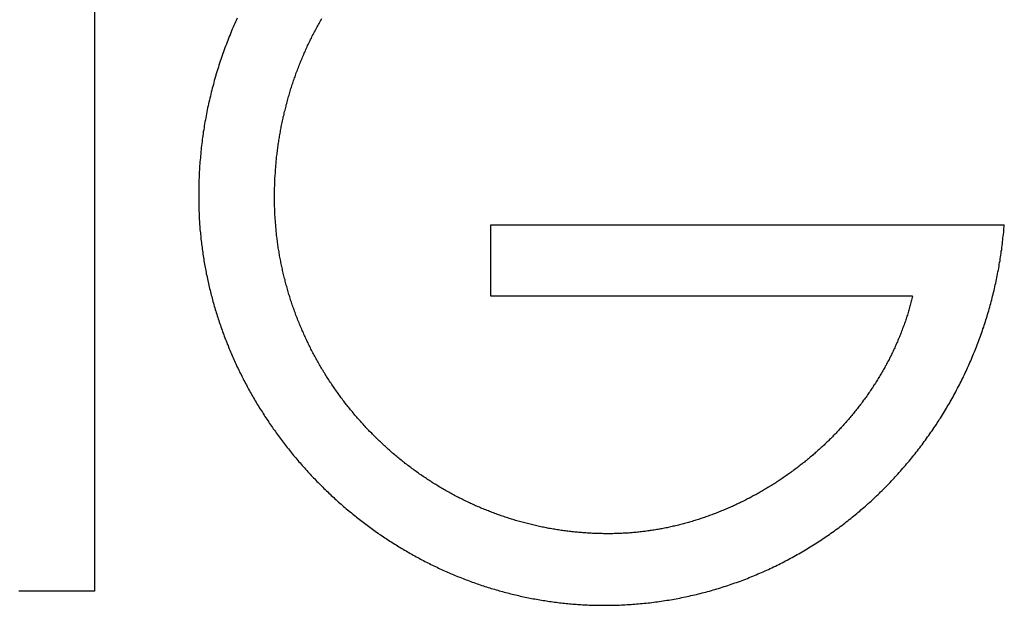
# Model space of a CAD drawing. Extents: x 1107 to 4046, y 937 to 3355.
# Tile 796 of 861: x 3052.15 to 3057.46, y 1764.87 to 1768.02. Entities that reach past the tile are written whole.
import ezdxf

# ---------------------------------------------------------------- set-up
doc = ezdxf.new("R2010")
doc.units = 0
doc.layers.add('KF_VIDA_L___C_LEFT', color=7, linetype='CONTINUOUS')

# ---------------------------------------------------------------- blocks, each defined once
blk = doc.blocks.new('KF_VIDA_L___C_LEFT')
at = {"layer": 'KF_VIDA_L___C_LEFT'}
for p, q in [((163.2543, 80.0176), (163.2543, 75.7288)), ((165.3895, 77.7029), (168.1551, 77.7029)), ((165.3895, 77.3174), (165.3895, 77.7029)), ((167.6605, 77.3174), (165.3895, 77.3174)), ((163.2543, 75.7288), (162.8456, 75.7288))]:
    blk.add_line(p, q, dxfattribs=at)
for points in [[(164.023, 78.8166, 0), (164.018, 78.8066, 0), (164.014, 78.7967, 0), (164.009, 78.7867, 0), (164.005, 78.7768, 0), (164.001, 78.7667, 0), (163.996, 78.7567, 0), (163.992, 78.7467, 0), (163.988, 78.7366, 0), (163.984, 78.7265, 0), (163.98, 78.7164, 0), (163.976, 78.7063, 0), (163.972, 78.6961, 0), (163.968, 78.686, 0), (163.964, 78.6758, 0), (163.96, 78.6656, 0), (163.956, 78.6554, 0), (163.952, 78.6452, 0), (163.949, 78.635, 0), (163.945, 78.6247, 0), (163.941, 78.6144, 0), (163.938, 78.6042, 0), (163.934, 78.5939, 0), (163.931, 78.5836, 0), (163.928, 78.5732, 0), (163.924, 78.5629, 0), (163.921, 78.5526, 0), (163.918, 78.5422, 0), (163.914, 78.5318, 0), (163.911, 78.5214, 0), (163.908, 78.511, 0), (163.905, 78.5006, 0), (163.902, 78.4902, 0), (163.899, 78.4797, 0), (163.896, 78.4693, 0), (163.894, 78.4588, 0), (163.891, 78.4483, 0), (163.888, 78.4378, 0), (163.885, 78.4273, 0), (163.883, 78.4168, 0), (163.88, 78.4063, 0), (163.878, 78.3957, 0), (163.875, 78.3852, 0), (163.873, 78.3746, 0), (163.87, 78.364, 0), (163.868, 78.3534, 0), (163.866, 78.3428, 0), (163.863, 78.3322, 0), (163.861, 78.3216, 0), (163.859, 78.311, 0), (163.857, 78.3003, 0), (163.855, 78.2897, 0), (163.853, 78.279, 0), (163.851, 78.2683, 0), (163.849, 78.2577, 0), (163.847, 78.247, 0), (163.845, 78.2363, 0), (163.844, 78.2256, 0), (163.842, 78.2149, 0), (163.84, 78.2041, 0), (163.839, 78.1934, 0), (163.837, 78.1826, 0), (163.836, 78.1719, 0), (163.834, 78.1611, 0), (163.833, 78.1504, 0), (163.832, 78.1396, 0), (163.83, 78.1288, 0), (163.829, 78.118, 0), (163.828, 78.1072, 0), (163.827, 78.0964, 0), (163.826, 78.0856, 0), (163.825, 78.0748, 0), (163.824, 78.064, 0), (163.823, 78.0531, 0), (163.822, 78.0423, 0), (163.821, 78.0314, 0), (163.82, 78.0206, 0), (163.82, 78.0097, 0), (163.819, 77.9989, 0), (163.818, 77.988, 0), (163.818, 77.9771, 0), (163.817, 77.9662, 0), (163.817, 77.9553, 0), (163.816, 77.9445, 0), (163.816, 77.9336, 0), (163.816, 77.9227, 0), (163.815, 77.9117, 0), (163.815, 77.9008, 0), (163.815, 77.8899, 0), (163.815, 77.879, 0), (163.815, 77.8681, 0), (163.815, 77.8572, 0)], [(164.224, 77.8508, 0), (164.224, 77.8583, 0), (164.224, 77.8658, 0), (164.224, 77.8734, 0), (164.224, 77.8809, 0), (164.224, 77.8884, 0), (164.224, 77.896, 0), (164.224, 77.9035, 0), (164.225, 77.911, 0), (164.225, 77.9185, 0), (164.225, 77.9261, 0), (164.225, 77.9336, 0), (164.226, 77.9411, 0), (164.226, 77.9486, 0), (164.226, 77.9561, 0), (164.227, 77.9637, 0), (164.227, 77.9712, 0), (164.228, 77.9787, 0), (164.228, 77.9862, 0), (164.229, 77.9937, 0), (164.229, 78.0012, 0), (164.23, 78.0087, 0), (164.23, 78.0162, 0), (164.231, 78.0237, 0), (164.232, 78.0312, 0), (164.232, 78.0387, 0), (164.233, 78.0461, 0), (164.234, 78.0536, 0), (164.235, 78.0611, 0), (164.235, 78.0686, 0), (164.236, 78.0761, 0), (164.237, 78.0835, 0), (164.238, 78.091, 0), (164.239, 78.0985, 0), (164.24, 78.1059, 0), (164.241, 78.1134, 0), (164.242, 78.1208, 0), (164.243, 78.1283, 0), (164.244, 78.1357, 0), (164.245, 78.1432, 0), (164.246, 78.1506, 0), (164.247, 78.1581, 0), (164.249, 78.1655, 0), (164.25, 78.1729, 0), (164.251, 78.1803, 0), (164.252, 78.1878, 0), (164.254, 78.1952, 0), (164.255, 78.2026, 0), (164.256, 78.21, 0), (164.258, 78.2174, 0), (164.259, 78.2248, 0), (164.26, 78.2322, 0), (164.262, 78.2396, 0), (164.263, 78.2469, 0), (164.265, 78.2543, 0), (164.267, 78.2617, 0), (164.268, 78.2691, 0), (164.27, 78.2764, 0), (164.271, 78.2838, 0), (164.273, 78.2911, 0), (164.275, 78.2984, 0), (164.276, 78.3058, 0), (164.278, 78.3131, 0), (164.28, 78.3204, 0), (164.282, 78.3277, 0), (164.284, 78.335, 0), (164.286, 78.3423, 0), (164.287, 78.3496, 0), (164.289, 78.3568, 0), (164.291, 78.3641, 0), (164.293, 78.3713, 0), (164.295, 78.3786, 0), (164.297, 78.3858, 0), (164.299, 78.3931, 0), (164.302, 78.4003, 0), (164.304, 78.4075, 0), (164.306, 78.4147, 0), (164.308, 78.4219, 0), (164.31, 78.4291, 0), (164.312, 78.4363, 0), (164.315, 78.4434, 0), (164.317, 78.4506, 0), (164.319, 78.4577, 0), (164.322, 78.4649, 0), (164.324, 78.472, 0), (164.326, 78.4791, 0), (164.329, 78.4862, 0), (164.331, 78.4934, 0), (164.334, 78.5004, 0), (164.336, 78.5075, 0), (164.339, 78.5146, 0), (164.341, 78.5217, 0), (164.344, 78.5287, 0), (164.347, 78.5358, 0), (164.349, 78.5428, 0), (164.352, 78.5498, 0), (164.355, 78.5568, 0), (164.358, 78.5639, 0), (164.36, 78.5708, 0), (164.363, 78.5778, 0), (164.366, 78.5848, 0), (164.369, 78.5918, 0), (164.372, 78.5987, 0), (164.375, 78.6057, 0), (164.378, 78.6126, 0), (164.381, 78.6195, 0), (164.384, 78.6264, 0), (164.387, 78.6333, 0), (164.39, 78.6402, 0), (164.393, 78.647, 0), (164.396, 78.6539, 0), (164.399, 78.6607, 0), (164.402, 78.6676, 0), (164.405, 78.6744, 0), (164.409, 78.6812, 0), (164.412, 78.688, 0), (164.415, 78.6947, 0), (164.418, 78.7015, 0), (164.422, 78.7082, 0), (164.425, 78.7149, 0), (164.428, 78.7216, 0), (164.432, 78.7283, 0), (164.435, 78.735, 0), (164.439, 78.7417, 0), (164.442, 78.7483, 0), (164.446, 78.755, 0), (164.449, 78.7616, 0), (164.453, 78.7682, 0), (164.456, 78.7748, 0), (164.46, 78.7814, 0), (164.464, 78.7879, 0), (164.467, 78.7945, 0), (164.471, 78.801, 0), (164.475, 78.8075, 0), (164.478, 78.814, 0)], [(163.815, 77.8572, 0), (163.815, 77.8482, 0), (163.815, 77.8392, 0), (163.815, 77.8302, 0), (163.815, 77.8212, 0), (163.815, 77.8122, 0), (163.815, 77.8032, 0), (163.816, 77.7942, 0), (163.816, 77.7853, 0), (163.816, 77.7763, 0), (163.817, 77.7673, 0), (163.817, 77.7583, 0), (163.817, 77.7494, 0), (163.818, 77.7404, 0), (163.818, 77.7314, 0), (163.819, 77.7225, 0), (163.819, 77.7135, 0), (163.82, 77.7046, 0), (163.821, 77.6956, 0), (163.821, 77.6867, 0), (163.822, 77.6777, 0), (163.823, 77.6688, 0), (163.824, 77.6598, 0), (163.825, 77.6509, 0), (163.826, 77.642, 0), (163.826, 77.633, 0), (163.827, 77.6241, 0), (163.828, 77.6152, 0), (163.83, 77.6063, 0), (163.831, 77.5974, 0), (163.832, 77.5885, 0), (163.833, 77.5796, 0), (163.834, 77.5707, 0), (163.835, 77.5618, 0), (163.837, 77.5529, 0), (163.838, 77.544, 0), (163.839, 77.5351, 0), (163.841, 77.5263, 0), (163.842, 77.5174, 0), (163.843, 77.5085, 0), (163.845, 77.4997, 0), (163.847, 77.4908, 0), (163.848, 77.482, 0), (163.85, 77.4731, 0), (163.851, 77.4643, 0), (163.853, 77.4555, 0), (163.855, 77.4467, 0), (163.856, 77.4378, 0), (163.858, 77.429, 0), (163.86, 77.4202, 0), (163.862, 77.4114, 0), (163.864, 77.4026, 0), (163.866, 77.3939, 0), (163.868, 77.3851, 0), (163.87, 77.3763, 0), (163.872, 77.3676, 0), (163.874, 77.3588, 0), (163.876, 77.3501, 0), (163.878, 77.3414, 0), (163.88, 77.3327, 0), (163.883, 77.324, 0), (163.885, 77.3153, 0), (163.887, 77.3066, 0), (163.89, 77.2979, 0), (163.892, 77.2892, 0), (163.894, 77.2806, 0), (163.897, 77.2719, 0), (163.899, 77.2633, 0), (163.902, 77.2547, 0), (163.904, 77.2461, 0), (163.907, 77.2375, 0), (163.91, 77.2289, 0), (163.912, 77.2203, 0), (163.915, 77.2117, 0), (163.918, 77.2032, 0), (163.92, 77.1947, 0), (163.923, 77.1861, 0), (163.926, 77.1776, 0), (163.929, 77.1691, 0), (163.932, 77.1606, 0), (163.935, 77.1521, 0), (163.938, 77.1436, 0), (163.941, 77.1352, 0), (163.944, 77.1267, 0), (163.947, 77.1183, 0), (163.95, 77.1099, 0), (163.953, 77.1014, 0), (163.956, 77.093, 0), (163.96, 77.0847, 0), (163.963, 77.0763, 0), (163.966, 77.0679, 0), (163.969, 77.0596, 0), (163.973, 77.0512, 0), (163.976, 77.0429, 0), (163.98, 77.0346, 0), (163.983, 77.0263, 0), (163.987, 77.018, 0), (163.99, 77.0098, 0), (163.994, 77.0015, 0), (163.997, 76.9933, 0), (164.001, 76.985, 0), (164.004, 76.9768, 0), (164.008, 76.9686, 0), (164.012, 76.9604, 0), (164.016, 76.9523, 0), (164.019, 76.9441, 0), (164.023, 76.936, 0), (164.027, 76.9279, 0), (164.031, 76.9197, 0), (164.035, 76.9117, 0), (164.039, 76.9036, 0), (164.043, 76.8955, 0), (164.047, 76.8875, 0), (164.051, 76.8795, 0), (164.055, 76.8715, 0), (164.059, 76.8635, 0), (164.063, 76.8555, 0), (164.067, 76.8476, 0), (164.072, 76.8396, 0), (164.076, 76.8317, 0), (164.08, 76.8238, 0), (164.084, 76.8159, 0), (164.089, 76.808, 0), (164.093, 76.8002, 0), (164.098, 76.7924, 0), (164.102, 76.7845, 0), (164.106, 76.7768, 0), (164.111, 76.769, 0), (164.115, 76.7612, 0), (164.12, 76.7535, 0), (164.125, 76.7458, 0), (164.129, 76.738, 0), (164.134, 76.7304, 0), (164.139, 76.7227, 0), (164.143, 76.715, 0), (164.148, 76.7074, 0), (164.153, 76.6998, 0), (164.158, 76.6922, 0), (164.162, 76.6846, 0), (164.167, 76.6771, 0), (164.172, 76.6696, 0), (164.177, 76.662, 0), (164.182, 76.6545, 0), (164.187, 76.6471, 0), (164.192, 76.6396, 0), (164.197, 76.6322, 0), (164.202, 76.6248, 0), (164.207, 76.6174, 0), (164.212, 76.61, 0), (164.217, 76.6026, 0), (164.223, 76.5953, 0), (164.228, 76.588, 0), (164.233, 76.5807, 0), (164.238, 76.5734, 0), (164.244, 76.5662, 0), (164.249, 76.5589, 0), (164.254, 76.5517, 0), (164.26, 76.5445, 0), (164.265, 76.5374, 0), (164.27, 76.5302, 0), (164.276, 76.5231, 0), (164.281, 76.516, 0), (164.287, 76.5089, 0), (164.292, 76.5018, 0), (164.298, 76.4948, 0), (164.304, 76.4878, 0), (164.309, 76.4808, 0), (164.315, 76.4738, 0), (164.321, 76.4668, 0), (164.326, 76.4599, 0), (164.332, 76.453, 0), (164.338, 76.4461, 0), (164.344, 76.4392, 0), (164.349, 76.4324, 0), (164.355, 76.4256, 0), (164.361, 76.4188, 0), (164.367, 76.412, 0), (164.373, 76.4053, 0), (164.379, 76.3985, 0), (164.385, 76.3918, 0), (164.391, 76.3852, 0), (164.397, 76.3785, 0), (164.403, 76.3719, 0), (164.409, 76.3653, 0), (164.415, 76.3587, 0), (164.421, 76.3521, 0), (164.427, 76.3456, 0), (164.434, 76.339, 0), (164.44, 76.3326, 0), (164.446, 76.3261, 0), (164.452, 76.3196, 0), (164.459, 76.3132, 0), (164.465, 76.3068, 0), (164.471, 76.3005, 0), (164.478, 76.2941, 0), (164.484, 76.2878, 0), (164.49, 76.2815, 0), (164.497, 76.2752, 0), (164.503, 76.269, 0), (164.51, 76.2628, 0), (164.516, 76.2566, 0), (164.523, 76.2504, 0), (164.529, 76.2443, 0), (164.536, 76.2381, 0), (164.543, 76.232, 0), (164.549, 76.226, 0), (164.556, 76.2199, 0), (164.563, 76.2139, 0), (164.569, 76.2079, 0), (164.576, 76.202, 0), (164.583, 76.1961, 0), (164.59, 76.1901, 0), (164.596, 76.1843, 0), (164.603, 76.1784, 0), (164.61, 76.1726, 0), (164.617, 76.1668, 0), (164.624, 76.161, 0), (164.631, 76.1553, 0), (164.638, 76.1496, 0), (164.645, 76.1439, 0), (164.652, 76.1382, 0), (164.659, 76.1326, 0), (164.666, 76.127, 0), (164.673, 76.1214, 0), (164.68, 76.1159, 0), (164.687, 76.1104, 0), (164.694, 76.1049, 0), (164.701, 76.0994, 0), (164.708, 76.094, 0), (164.715, 76.0886, 0), (164.722, 76.0832, 0), (164.73, 76.0778, 0), (164.737, 76.0725, 0), (164.744, 76.0672, 0), (164.751, 76.062, 0), (164.759, 76.0567, 0), (164.766, 76.0515, 0), (164.773, 76.0464, 0), (164.781, 76.0412, 0), (164.788, 76.0361, 0), (164.795, 76.031, 0), (164.803, 76.026, 0), (164.81, 76.0209, 0), (164.818, 76.016, 0), (164.825, 76.011, 0), (164.833, 76.006, 0), (164.84, 76.0011, 0), (164.848, 75.9963, 0), (164.855, 75.9914, 0), (164.863, 75.9866, 0), (164.871, 75.9818, 0), (164.878, 75.9771, 0), (164.886, 75.9723, 0), (164.893, 75.9677, 0), (164.901, 75.963, 0), (164.909, 75.9584, 0), (164.916, 75.9538, 0), (164.924, 75.9492, 0), (164.932, 75.9447, 0), (164.94, 75.9401, 0), (164.947, 75.9357, 0), (164.955, 75.9312, 0), (164.963, 75.9268, 0), (164.971, 75.9224, 0), (164.979, 75.9181, 0), (164.987, 75.9138, 0), (164.995, 75.9095, 0), (165.002, 75.9052, 0), (165.01, 75.901, 0), (165.018, 75.8968, 0), (165.026, 75.8927, 0), (165.034, 75.8885, 0), (165.042, 75.8844, 0), (165.05, 75.8804, 0), (165.058, 75.8764, 0), (165.066, 75.8724, 0), (165.074, 75.8684, 0), (165.082, 75.8645, 0), (165.09, 75.8606, 0), (165.099, 75.8567, 0), (165.107, 75.8529, 0), (165.115, 75.8491, 0), (165.123, 75.8453, 0), (165.131, 75.8416, 0), (165.139, 75.8379, 0), (165.148, 75.8342, 0), (165.156, 75.8306, 0), (165.164, 75.827, 0), (165.172, 75.8234, 0), (165.181, 75.8199, 0), (165.189, 75.8164, 0), (165.197, 75.813, 0), (165.205, 75.8095, 0), (165.214, 75.8061, 0), (165.222, 75.8028, 0), (165.231, 75.7995, 0), (165.239, 75.7962, 0), (165.247, 75.7929, 0), (165.256, 75.7897, 0), (165.264, 75.7865, 0), (165.272, 75.7834, 0), (165.281, 75.7803, 0), (165.289, 75.7772, 0), (165.298, 75.7742, 0), (165.306, 75.7712, 0), (165.315, 75.7682, 0), (165.323, 75.7653, 0), (165.332, 75.7624, 0), (165.34, 75.7595, 0), (165.349, 75.7567, 0), (165.357, 75.754, 0), (165.366, 75.7512, 0), (165.374, 75.7485, 0), (165.383, 75.7458, 0), (165.391, 75.7432, 0), (165.4, 75.7406, 0), (165.409, 75.738, 0), (165.417, 75.7355, 0), (165.426, 75.733, 0), (165.434, 75.7306, 0), (165.443, 75.7281, 0), (165.452, 75.7258, 0), (165.46, 75.7234, 0), (165.469, 75.7211, 0), (165.478, 75.7189, 0), (165.486, 75.7166, 0), (165.495, 75.7144, 0), (165.504, 75.7123, 0), (165.512, 75.7102, 0), (165.521, 75.7081, 0), (165.53, 75.706, 0), (165.538, 75.704, 0), (165.547, 75.702, 0), (165.556, 75.7001, 0), (165.565, 75.6982, 0), (165.573, 75.6964, 0), (165.582, 75.6945, 0), (165.591, 75.6928, 0), (165.6, 75.691, 0), (165.608, 75.6893, 0), (165.617, 75.6876, 0), (165.626, 75.686, 0), (165.635, 75.6844, 0), (165.644, 75.6828, 0), (165.652, 75.6813, 0), (165.661, 75.6798, 0), (165.67, 75.6784, 0), (165.679, 75.677, 0), (165.688, 75.6756, 0), (165.696, 75.6743, 0), (165.705, 75.673, 0), (165.714, 75.6717, 0), (165.723, 75.6705, 0), (165.732, 75.6693, 0), (165.741, 75.6682, 0), (165.75, 75.6671, 0), (165.759, 75.666, 0), (165.767, 75.665, 0), (165.776, 75.664, 0), (165.785, 75.6631, 0), (165.794, 75.6622, 0), (165.803, 75.6613, 0), (165.812, 75.6605, 0), (165.821, 75.6597, 0), (165.83, 75.6589, 0), (165.839, 75.6582, 0), (165.848, 75.6575, 0), (165.857, 75.6569, 0), (165.865, 75.6563, 0), (165.874, 75.6557, 0), (165.883, 75.6552, 0), (165.892, 75.6547, 0), (165.901, 75.6543, 0), (165.91, 75.6538, 0), (165.919, 75.6535, 0), (165.928, 75.6531, 0), (165.937, 75.6529, 0), (165.946, 75.6526, 0), (165.955, 75.6524, 0), (165.964, 75.6522, 0), (165.973, 75.6521, 0), (165.982, 75.652, 0), (165.991, 75.6519, 0), (166, 75.6519, 0)], [(166.018, 76.0378, 0), (166.011, 76.0378, 0), (166.004, 76.0378, 0), (165.996, 76.0379, 0), (165.989, 76.038, 0), (165.981, 76.0381, 0), (165.974, 76.0383, 0), (165.967, 76.0385, 0), (165.959, 76.0388, 0), (165.952, 76.039, 0), (165.944, 76.0393, 0), (165.937, 76.0396, 0), (165.93, 76.04, 0), (165.922, 76.0404, 0), (165.915, 76.0408, 0), (165.907, 76.0413, 0), (165.9, 76.0417, 0), (165.893, 76.0423, 0), (165.885, 76.0428, 0), (165.878, 76.0434, 0), (165.871, 76.044, 0), (165.863, 76.0446, 0), (165.856, 76.0453, 0), (165.849, 76.046, 0), (165.841, 76.0467, 0), (165.834, 76.0475, 0), (165.826, 76.0483, 0), (165.819, 76.0491, 0), (165.812, 76.05, 0), (165.804, 76.0509, 0), (165.797, 76.0518, 0), (165.79, 76.0527, 0), (165.782, 76.0537, 0), (165.775, 76.0547, 0), (165.768, 76.0558, 0), (165.761, 76.0568, 0), (165.753, 76.0579, 0), (165.746, 76.0591, 0), (165.739, 76.0602, 0), (165.731, 76.0614, 0), (165.724, 76.0627, 0), (165.717, 76.0639, 0), (165.709, 76.0652, 0), (165.702, 76.0666, 0), (165.695, 76.0679, 0), (165.688, 76.0693, 0), (165.68, 76.0707, 0), (165.673, 76.0722, 0), (165.666, 76.0736, 0), (165.659, 76.0751, 0), (165.651, 76.0767, 0), (165.644, 76.0783, 0), (165.637, 76.0799, 0), (165.63, 76.0815, 0), (165.622, 76.0832, 0), (165.615, 76.0848, 0), (165.608, 76.0866, 0), (165.601, 76.0883, 0), (165.594, 76.0901, 0), (165.586, 76.0919, 0), (165.579, 76.0938, 0), (165.572, 76.0956, 0), (165.565, 76.0975, 0), (165.558, 76.0995, 0), (165.551, 76.1014, 0), (165.544, 76.1034, 0), (165.537, 76.1054, 0), (165.529, 76.1075, 0), (165.522, 76.1096, 0), (165.515, 76.1117, 0), (165.508, 76.1138, 0), (165.501, 76.116, 0), (165.494, 76.1182, 0), (165.487, 76.1204, 0), (165.48, 76.1227, 0), (165.473, 76.125, 0), (165.466, 76.1273, 0), (165.459, 76.1297, 0), (165.452, 76.132, 0), (165.445, 76.1345, 0), (165.438, 76.1369, 0), (165.431, 76.1394, 0), (165.424, 76.1419, 0), (165.417, 76.1444, 0), (165.41, 76.1469, 0), (165.403, 76.1495, 0), (165.396, 76.1521, 0), (165.389, 76.1548, 0), (165.382, 76.1575, 0), (165.376, 76.1602, 0), (165.369, 76.1629, 0), (165.362, 76.1656, 0), (165.355, 76.1684, 0), (165.348, 76.1713, 0), (165.341, 76.1741, 0), (165.334, 76.177, 0), (165.328, 76.1799, 0), (165.321, 76.1828, 0), (165.314, 76.1858, 0), (165.307, 76.1888, 0), (165.301, 76.1918, 0), (165.294, 76.1948, 0), (165.287, 76.1979, 0), (165.28, 76.201, 0), (165.274, 76.2041, 0), (165.267, 76.2073, 0), (165.26, 76.2105, 0), (165.254, 76.2137, 0), (165.247, 76.2169, 0), (165.24, 76.2202, 0), (165.234, 76.2234, 0), (165.227, 76.2268, 0), (165.22, 76.2301, 0), (165.214, 76.2335, 0), (165.207, 76.2369, 0), (165.201, 76.2403, 0), (165.194, 76.2437, 0), (165.188, 76.2472, 0), (165.181, 76.2507, 0), (165.175, 76.2543, 0), (165.168, 76.2578, 0), (165.162, 76.2614, 0), (165.155, 76.265, 0), (165.149, 76.2686, 0), (165.143, 76.2723, 0), (165.136, 76.276, 0), (165.13, 76.2797, 0), (165.123, 76.2834, 0), (165.117, 76.2872, 0), (165.111, 76.291, 0), (165.104, 76.2948, 0), (165.098, 76.2986, 0), (165.092, 76.3025, 0), (165.086, 76.3064, 0), (165.079, 76.3103, 0), (165.073, 76.3143, 0), (165.067, 76.3182, 0), (165.061, 76.3222, 0), (165.054, 76.3262, 0), (165.048, 76.3303, 0), (165.042, 76.3344, 0), (165.036, 76.3385, 0), (165.03, 76.3426, 0), (165.024, 76.3467, 0), (165.018, 76.3509, 0), (165.012, 76.3551, 0), (165.005, 76.3593, 0), (164.999, 76.3635, 0), (164.993, 76.3678, 0), (164.987, 76.3721, 0), (164.981, 76.3764, 0), (164.975, 76.3807, 0), (164.97, 76.3851, 0), (164.964, 76.3895, 0), (164.958, 76.3939, 0), (164.952, 76.3983, 0), (164.946, 76.4028, 0), (164.94, 76.4073, 0), (164.934, 76.4118, 0), (164.928, 76.4163, 0), (164.923, 76.4209, 0), (164.917, 76.4255, 0), (164.911, 76.4301, 0), (164.905, 76.4347, 0), (164.899, 76.4393, 0), (164.894, 76.444, 0), (164.888, 76.4487, 0), (164.882, 76.4534, 0), (164.877, 76.4582, 0), (164.871, 76.4629, 0), (164.865, 76.4677, 0), (164.86, 76.4725, 0), (164.854, 76.4774, 0), (164.849, 76.4822, 0), (164.843, 76.4871, 0), (164.838, 76.492, 0), (164.832, 76.4969, 0), (164.827, 76.5019, 0), (164.821, 76.5068, 0), (164.816, 76.5118, 0), (164.81, 76.5168, 0), (164.805, 76.5219, 0), (164.799, 76.5269, 0), (164.794, 76.532, 0), (164.789, 76.5371, 0), (164.783, 76.5422, 0), (164.778, 76.5474, 0), (164.773, 76.5525, 0), (164.768, 76.5577, 0), (164.762, 76.5629, 0), (164.757, 76.5682, 0), (164.752, 76.5734, 0), (164.747, 76.5787, 0), (164.741, 76.584, 0), (164.736, 76.5893, 0), (164.731, 76.5946, 0), (164.726, 76.6, 0), (164.721, 76.6054, 0), (164.716, 76.6108, 0), (164.711, 76.6162, 0), (164.706, 76.6216, 0), (164.701, 76.6271, 0), (164.696, 76.6326, 0), (164.691, 76.6381, 0), (164.686, 76.6436, 0), (164.681, 76.6491, 0), (164.676, 76.6547, 0), (164.671, 76.6602, 0), (164.667, 76.6658, 0), (164.662, 76.6714, 0), (164.657, 76.6771, 0), (164.652, 76.6827, 0), (164.647, 76.6884, 0), (164.643, 76.694, 0), (164.638, 76.6997, 0), (164.633, 76.7055, 0), (164.629, 76.7112, 0), (164.624, 76.717, 0), (164.619, 76.7227, 0), (164.615, 76.7285, 0), (164.61, 76.7343, 0), (164.606, 76.7402, 0), (164.601, 76.746, 0), (164.597, 76.7519, 0), (164.592, 76.7578, 0), (164.588, 76.7637, 0), (164.583, 76.7696, 0), (164.579, 76.7755, 0), (164.575, 76.7815, 0), (164.57, 76.7874, 0), (164.566, 76.7934, 0), (164.562, 76.7994, 0), (164.557, 76.8055, 0), (164.553, 76.8115, 0), (164.549, 76.8176, 0), (164.545, 76.8236, 0), (164.541, 76.8297, 0), (164.536, 76.8358, 0), (164.532, 76.8419, 0), (164.528, 76.8481, 0), (164.524, 76.8542, 0), (164.52, 76.8604, 0), (164.516, 76.8666, 0), (164.512, 76.8728, 0), (164.508, 76.879, 0), (164.504, 76.8853, 0), (164.5, 76.8915, 0), (164.496, 76.8978, 0), (164.492, 76.9041, 0), (164.488, 76.9104, 0), (164.485, 76.9167, 0), (164.481, 76.923, 0), (164.477, 76.9293, 0), (164.473, 76.9357, 0), (164.47, 76.9421, 0), (164.466, 76.9485, 0), (164.462, 76.9549, 0), (164.459, 76.9613, 0), (164.455, 76.9677, 0), (164.451, 76.9742, 0), (164.448, 76.9806, 0), (164.444, 76.9871, 0), (164.441, 76.9936, 0), (164.437, 77.0001, 0), (164.434, 77.0067, 0), (164.43, 77.0132, 0), (164.427, 77.0197, 0), (164.423, 77.0263, 0), (164.42, 77.0329, 0), (164.417, 77.0395, 0), (164.413, 77.0461, 0), (164.41, 77.0527, 0), (164.407, 77.0594, 0), (164.404, 77.066, 0), (164.4, 77.0727, 0), (164.397, 77.0794, 0), (164.394, 77.086, 0), (164.391, 77.0927, 0), (164.388, 77.0995, 0), (164.385, 77.1062, 0), (164.382, 77.1129, 0), (164.379, 77.1197, 0), (164.376, 77.1265, 0), (164.373, 77.1333, 0), (164.37, 77.1401, 0), (164.367, 77.1469, 0), (164.364, 77.1537, 0), (164.361, 77.1605, 0), (164.358, 77.1674, 0), (164.356, 77.1742, 0), (164.353, 77.1811, 0), (164.35, 77.188, 0), (164.347, 77.1949, 0), (164.345, 77.2018, 0), (164.342, 77.2087, 0), (164.339, 77.2156, 0), (164.337, 77.2225, 0), (164.334, 77.2294, 0), (164.332, 77.2364, 0), (164.329, 77.2433, 0), (164.327, 77.2503, 0), (164.324, 77.2573, 0), (164.322, 77.2643, 0), (164.319, 77.2712, 0), (164.317, 77.2782, 0), (164.315, 77.2852, 0), (164.312, 77.2923, 0), (164.31, 77.2993, 0), (164.308, 77.3063, 0), (164.306, 77.3133, 0), (164.304, 77.3204, 0), (164.301, 77.3274, 0), (164.299, 77.3345, 0), (164.297, 77.3416, 0), (164.295, 77.3486, 0), (164.293, 77.3557, 0), (164.291, 77.3628, 0), (164.289, 77.3699, 0), (164.287, 77.377, 0), (164.285, 77.3841, 0), (164.283, 77.3913, 0), (164.281, 77.3984, 0), (164.28, 77.4055, 0), (164.278, 77.4127, 0), (164.276, 77.4198, 0), (164.274, 77.427, 0), (164.272, 77.4341, 0), (164.271, 77.4413, 0), (164.269, 77.4485, 0), (164.267, 77.4557, 0), (164.266, 77.4628, 0), (164.264, 77.47, 0), (164.263, 77.4772, 0), (164.261, 77.4844, 0), (164.26, 77.4917, 0), (164.258, 77.4989, 0), (164.257, 77.5061, 0), (164.255, 77.5133, 0), (164.254, 77.5206, 0), (164.253, 77.5278, 0), (164.251, 77.535, 0), (164.25, 77.5423, 0), (164.249, 77.5496, 0), (164.248, 77.5568, 0), (164.247, 77.5641, 0), (164.245, 77.5714, 0), (164.244, 77.5786, 0), (164.243, 77.5859, 0), (164.242, 77.5932, 0), (164.241, 77.6005, 0), (164.24, 77.6078, 0), (164.239, 77.6151, 0), (164.238, 77.6224, 0), (164.237, 77.6297, 0), (164.236, 77.637, 0), (164.235, 77.6444, 0), (164.235, 77.6517, 0), (164.234, 77.659, 0), (164.233, 77.6664, 0), (164.232, 77.6737, 0), (164.232, 77.681, 0), (164.231, 77.6884, 0), (164.23, 77.6957, 0), (164.23, 77.7031, 0), (164.229, 77.7104, 0), (164.228, 77.7178, 0), (164.228, 77.7252, 0), (164.227, 77.7325, 0), (164.227, 77.7399, 0), (164.227, 77.7473, 0), (164.226, 77.7546, 0), (164.226, 77.762, 0), (164.225, 77.7694, 0), (164.225, 77.7768, 0), (164.225, 77.7842, 0), (164.225, 77.7916, 0), (164.224, 77.799, 0), (164.224, 77.8064, 0), (164.224, 77.8138, 0), (164.224, 77.8212, 0), (164.224, 77.8286, 0), (164.224, 77.836, 0), (164.224, 77.8434, 0), (164.224, 77.8508, 0)], [(166, 75.6519, 0), (166.01, 75.6519, 0), (166.021, 75.652, 0), (166.031, 75.6521, 0), (166.041, 75.6523, 0), (166.051, 75.6525, 0), (166.062, 75.6528, 0), (166.072, 75.6531, 0), (166.082, 75.6535, 0), (166.092, 75.6539, 0), (166.103, 75.6544, 0), (166.113, 75.6549, 0), (166.123, 75.6554, 0), (166.133, 75.656, 0), (166.144, 75.6567, 0), (166.154, 75.6574, 0), (166.164, 75.6582, 0), (166.174, 75.659, 0), (166.185, 75.6599, 0), (166.195, 75.6608, 0), (166.205, 75.6617, 0), (166.215, 75.6627, 0), (166.225, 75.6638, 0), (166.236, 75.6649, 0), (166.246, 75.6661, 0), (166.256, 75.6673, 0), (166.266, 75.6685, 0), (166.276, 75.6698, 0), (166.286, 75.6712, 0), (166.296, 75.6726, 0), (166.307, 75.674, 0), (166.317, 75.6755, 0), (166.327, 75.6771, 0), (166.337, 75.6787, 0), (166.347, 75.6803, 0), (166.357, 75.682, 0), (166.367, 75.6838, 0), (166.377, 75.6855, 0), (166.387, 75.6874, 0), (166.397, 75.6893, 0), (166.407, 75.6912, 0), (166.417, 75.6932, 0), (166.427, 75.6952, 0), (166.437, 75.6973, 0), (166.447, 75.6995, 0), (166.457, 75.7017, 0), (166.467, 75.7039, 0), (166.477, 75.7062, 0), (166.487, 75.7085, 0), (166.497, 75.7109, 0), (166.507, 75.7133, 0), (166.517, 75.7158, 0), (166.527, 75.7183, 0), (166.537, 75.7209, 0), (166.547, 75.7235, 0), (166.557, 75.7262, 0), (166.567, 75.7289, 0), (166.577, 75.7317, 0), (166.586, 75.7345, 0), (166.596, 75.7374, 0), (166.606, 75.7403, 0), (166.616, 75.7432, 0), (166.626, 75.7462, 0), (166.636, 75.7493, 0), (166.645, 75.7524, 0), (166.655, 75.7556, 0), (166.665, 75.7588, 0), (166.675, 75.762, 0), (166.684, 75.7653, 0), (166.694, 75.7687, 0), (166.704, 75.7721, 0), (166.713, 75.7755, 0), (166.723, 75.779, 0), (166.733, 75.7826, 0), (166.742, 75.7862, 0), (166.752, 75.7898, 0), (166.762, 75.7935, 0), (166.771, 75.7972, 0), (166.781, 75.801, 0), (166.79, 75.8048, 0), (166.8, 75.8087, 0), (166.809, 75.8126, 0), (166.819, 75.8166, 0), (166.828, 75.8206, 0), (166.838, 75.8246, 0), (166.847, 75.8287, 0), (166.856, 75.8329, 0), (166.866, 75.837, 0), (166.875, 75.8413, 0), (166.885, 75.8456, 0), (166.894, 75.8499, 0), (166.903, 75.8542, 0), (166.912, 75.8586, 0), (166.922, 75.8631, 0), (166.931, 75.8676, 0), (166.94, 75.8721, 0), (166.949, 75.8767, 0), (166.958, 75.8813, 0), (166.967, 75.886, 0), (166.977, 75.8907, 0), (166.986, 75.8955, 0), (166.995, 75.9003, 0), (167.004, 75.9051, 0), (167.013, 75.91, 0), (167.022, 75.915, 0), (167.031, 75.9199, 0), (167.04, 75.9249, 0), (167.049, 75.93, 0), (167.057, 75.9351, 0), (167.066, 75.9403, 0), (167.075, 75.9454, 0), (167.084, 75.9507, 0), (167.093, 75.9559, 0), (167.101, 75.9613, 0), (167.11, 75.9666, 0), (167.119, 75.972, 0), (167.128, 75.9775, 0), (167.136, 75.9829, 0), (167.145, 75.9885, 0), (167.153, 75.994, 0), (167.162, 75.9996, 0), (167.171, 76.0053, 0), (167.179, 76.011, 0), (167.188, 76.0167, 0), (167.196, 76.0225, 0), (167.205, 76.0283, 0), (167.213, 76.0341, 0), (167.221, 76.04, 0), (167.23, 76.0459, 0), (167.238, 76.0519, 0), (167.246, 76.0579, 0), (167.255, 76.064, 0), (167.263, 76.0701, 0), (167.271, 76.0762, 0), (167.279, 76.0824, 0), (167.288, 76.0886, 0), (167.296, 76.0948, 0), (167.304, 76.1011, 0), (167.312, 76.1075, 0), (167.32, 76.1138, 0), (167.328, 76.1203, 0), (167.336, 76.1267, 0), (167.344, 76.1332, 0), (167.352, 76.1397, 0), (167.36, 76.1463, 0), (167.368, 76.1529, 0), (167.376, 76.1595, 0), (167.383, 76.1662, 0), (167.391, 76.1729, 0), (167.399, 76.1797, 0), (167.407, 76.1864, 0), (167.414, 76.1933, 0), (167.422, 76.2001, 0), (167.43, 76.207, 0), (167.437, 76.2139, 0), (167.445, 76.2209, 0), (167.452, 76.2279, 0), (167.46, 76.2349, 0), (167.467, 76.242, 0), (167.475, 76.2491, 0), (167.482, 76.2562, 0), (167.489, 76.2633, 0), (167.497, 76.2705, 0), (167.504, 76.2778, 0), (167.511, 76.285, 0), (167.518, 76.2923, 0), (167.526, 76.2996, 0), (167.533, 76.307, 0), (167.54, 76.3144, 0), (167.547, 76.3218, 0), (167.554, 76.3293, 0), (167.561, 76.3368, 0), (167.568, 76.3443, 0), (167.575, 76.3518, 0), (167.582, 76.3594, 0), (167.589, 76.367, 0), (167.595, 76.3747, 0), (167.602, 76.3824, 0), (167.609, 76.3901, 0), (167.616, 76.3978, 0), (167.622, 76.4056, 0), (167.629, 76.4134, 0), (167.636, 76.4212, 0), (167.642, 76.4291, 0), (167.649, 76.437, 0), (167.655, 76.4449, 0), (167.662, 76.4529, 0), (167.668, 76.4608, 0), (167.674, 76.4689, 0), (167.681, 76.4769, 0), (167.687, 76.485, 0), (167.693, 76.4931, 0), (167.7, 76.5012, 0), (167.706, 76.5094, 0), (167.712, 76.5175, 0), (167.718, 76.5258, 0), (167.724, 76.534, 0), (167.73, 76.5423, 0), (167.736, 76.5506, 0), (167.742, 76.5589, 0), (167.748, 76.5673, 0), (167.754, 76.5757, 0), (167.76, 76.5841, 0), (167.766, 76.5925, 0), (167.771, 76.601, 0), (167.777, 76.6095, 0), (167.783, 76.618, 0), (167.789, 76.6266, 0), (167.794, 76.6351, 0), (167.8, 76.6437, 0), (167.805, 76.6524, 0), (167.811, 76.661, 0), (167.816, 76.6697, 0), (167.822, 76.6784, 0), (167.827, 76.6872, 0), (167.832, 76.6959, 0), (167.838, 76.7047, 0), (167.843, 76.7135, 0), (167.848, 76.7224, 0), (167.853, 76.7312, 0), (167.859, 76.7401, 0), (167.864, 76.749, 0), (167.869, 76.758, 0), (167.874, 76.7669, 0), (167.879, 76.7759, 0), (167.884, 76.7849, 0), (167.889, 76.794, 0), (167.894, 76.803, 0), (167.898, 76.8121, 0), (167.903, 76.8212, 0), (167.908, 76.8304, 0), (167.913, 76.8395, 0), (167.917, 76.8487, 0), (167.922, 76.8579, 0), (167.927, 76.8671, 0), (167.931, 76.8763, 0), (167.936, 76.8856, 0), (167.94, 76.8949, 0), (167.944, 76.9041, 0), (167.949, 76.9134, 0), (167.953, 76.9228, 0), (167.957, 76.9321, 0), (167.962, 76.9415, 0), (167.966, 76.9508, 0), (167.97, 76.9602, 0), (167.974, 76.9696, 0), (167.978, 76.979, 0), (167.982, 76.9885, 0), (167.986, 76.9979, 0), (167.99, 77.0074, 0), (167.994, 77.0169, 0), (167.998, 77.0264, 0), (168.001, 77.0359, 0), (168.005, 77.0455, 0), (168.009, 77.055, 0), (168.013, 77.0646, 0), (168.016, 77.0742, 0), (168.02, 77.0838, 0), (168.023, 77.0934, 0), (168.027, 77.103, 0), (168.03, 77.1126, 0), (168.034, 77.1223, 0), (168.037, 77.132, 0), (168.04, 77.1416, 0), (168.044, 77.1513, 0), (168.047, 77.1611, 0), (168.05, 77.1708, 0), (168.053, 77.1805, 0), (168.056, 77.1903, 0), (168.059, 77.2, 0), (168.062, 77.2098, 0), (168.065, 77.2196, 0), (168.068, 77.2294, 0), (168.071, 77.2393, 0), (168.074, 77.2491, 0), (168.077, 77.2589, 0), (168.079, 77.2688, 0), (168.082, 77.2787, 0), (168.085, 77.2886, 0), (168.087, 77.2985, 0), (168.09, 77.3084, 0), (168.092, 77.3183, 0), (168.095, 77.3282, 0), (168.097, 77.3382, 0), (168.1, 77.3481, 0), (168.102, 77.3581, 0), (168.104, 77.3681, 0), (168.106, 77.3781, 0), (168.109, 77.3881, 0), (168.111, 77.3981, 0), (168.113, 77.4081, 0), (168.115, 77.4181, 0), (168.117, 77.4282, 0), (168.119, 77.4382, 0), (168.121, 77.4483, 0), (168.123, 77.4584, 0), (168.125, 77.4685, 0), (168.127, 77.4785, 0), (168.128, 77.4887, 0), (168.13, 77.4988, 0), (168.132, 77.5089, 0), (168.133, 77.519, 0), (168.135, 77.5292, 0), (168.137, 77.5393, 0), (168.138, 77.5495, 0), (168.139, 77.5596, 0), (168.141, 77.5698, 0), (168.142, 77.58, 0), (168.144, 77.5902, 0), (168.145, 77.6004, 0), (168.146, 77.6106, 0), (168.147, 77.6208, 0), (168.148, 77.6311, 0), (168.149, 77.6413, 0), (168.151, 77.6515, 0), (168.152, 77.6618, 0), (168.153, 77.672, 0), (168.153, 77.6823, 0), (168.154, 77.6926, 0), (168.155, 77.7029, 0)], [(167.661, 77.3174, 0), (167.659, 77.3106, 0), (167.657, 77.3038, 0), (167.656, 77.297, 0), (167.654, 77.2902, 0), (167.652, 77.2834, 0), (167.65, 77.2766, 0), (167.648, 77.2699, 0), (167.647, 77.2631, 0), (167.645, 77.2564, 0), (167.643, 77.2497, 0), (167.641, 77.243, 0), (167.639, 77.2363, 0), (167.637, 77.2296, 0), (167.635, 77.2229, 0), (167.633, 77.2162, 0), (167.63, 77.2095, 0), (167.628, 77.2029, 0), (167.626, 77.1962, 0), (167.624, 77.1896, 0), (167.622, 77.183, 0), (167.619, 77.1764, 0), (167.617, 77.1698, 0), (167.615, 77.1632, 0), (167.612, 77.1566, 0), (167.61, 77.1501, 0), (167.607, 77.1435, 0), (167.605, 77.137, 0), (167.603, 77.1304, 0), (167.6, 77.1239, 0), (167.597, 77.1174, 0), (167.595, 77.1109, 0), (167.592, 77.1044, 0), (167.59, 77.0979, 0), (167.587, 77.0915, 0), (167.584, 77.085, 0), (167.582, 77.0786, 0), (167.579, 77.0722, 0), (167.576, 77.0657, 0), (167.573, 77.0593, 0), (167.57, 77.0529, 0), (167.567, 77.0466, 0), (167.565, 77.0402, 0), (167.562, 77.0339, 0), (167.559, 77.0275, 0), (167.556, 77.0212, 0), (167.553, 77.0149, 0), (167.55, 77.0086, 0), (167.547, 77.0023, 0), (167.543, 76.996, 0), (167.54, 76.9898, 0), (167.537, 76.9835, 0), (167.534, 76.9773, 0), (167.531, 76.9711, 0), (167.527, 76.9649, 0), (167.524, 76.9587, 0), (167.521, 76.9525, 0), (167.518, 76.9463, 0), (167.514, 76.9402, 0), (167.511, 76.934, 0), (167.507, 76.9279, 0), (167.504, 76.9218, 0), (167.501, 76.9157, 0), (167.497, 76.9096, 0), (167.494, 76.9036, 0), (167.49, 76.8975, 0), (167.486, 76.8915, 0), (167.483, 76.8854, 0), (167.479, 76.8794, 0), (167.476, 76.8734, 0), (167.472, 76.8675, 0), (167.468, 76.8615, 0), (167.465, 76.8556, 0), (167.461, 76.8496, 0), (167.457, 76.8437, 0), (167.453, 76.8378, 0), (167.449, 76.8319, 0), (167.446, 76.8261, 0), (167.442, 76.8202, 0), (167.438, 76.8144, 0), (167.434, 76.8086, 0), (167.43, 76.8028, 0), (167.426, 76.797, 0), (167.422, 76.7912, 0), (167.418, 76.7855, 0), (167.414, 76.7797, 0), (167.41, 76.774, 0), (167.406, 76.7683, 0), (167.402, 76.7626, 0), (167.397, 76.757, 0), (167.393, 76.7513, 0), (167.389, 76.7457, 0), (167.385, 76.7401, 0), (167.381, 76.7345, 0), (167.376, 76.7289, 0), (167.372, 76.7233, 0), (167.368, 76.7178, 0), (167.364, 76.7122, 0), (167.359, 76.7067, 0), (167.355, 76.7012, 0), (167.35, 76.6957, 0), (167.346, 76.6903, 0), (167.342, 76.6848, 0), (167.337, 76.6794, 0), (167.333, 76.674, 0), (167.328, 76.6686, 0), (167.324, 76.6633, 0), (167.319, 76.6579, 0), (167.315, 76.6526, 0), (167.31, 76.6473, 0), (167.305, 76.642, 0), (167.301, 76.6367, 0), (167.296, 76.6314, 0), (167.291, 76.6262, 0), (167.287, 76.621, 0), (167.282, 76.6158, 0), (167.277, 76.6106, 0), (167.273, 76.6054, 0), (167.268, 76.6003, 0), (167.263, 76.5951, 0), (167.258, 76.59, 0), (167.253, 76.5849, 0), (167.249, 76.5799, 0), (167.244, 76.5748, 0), (167.239, 76.5698, 0), (167.234, 76.5648, 0), (167.229, 76.5598, 0), (167.224, 76.5548, 0), (167.219, 76.5498, 0), (167.214, 76.5449, 0), (167.209, 76.54, 0), (167.204, 76.5351, 0), (167.199, 76.5302, 0), (167.194, 76.5254, 0), (167.189, 76.5205, 0), (167.184, 76.5157, 0), (167.179, 76.5109, 0), (167.173, 76.5061, 0), (167.168, 76.5014, 0), (167.163, 76.4967, 0), (167.158, 76.4919, 0), (167.153, 76.4872, 0), (167.147, 76.4826, 0), (167.142, 76.4779, 0), (167.137, 76.4733, 0), (167.132, 76.4687, 0), (167.126, 76.4641, 0), (167.121, 76.4595, 0), (167.116, 76.4549, 0), (167.11, 76.4504, 0), (167.105, 76.4459, 0), (167.1, 76.4414, 0), (167.094, 76.4369, 0), (167.089, 76.4325, 0), (167.083, 76.4281, 0), (167.078, 76.4236, 0), (167.072, 76.4193, 0), (167.067, 76.4149, 0), (167.061, 76.4105, 0), (167.056, 76.4062, 0), (167.05, 76.4019, 0), (167.045, 76.3976, 0), (167.039, 76.3934, 0), (167.034, 76.3891, 0), (167.028, 76.3849, 0), (167.022, 76.3807, 0), (167.017, 76.3765, 0), (167.011, 76.3724, 0), (167.005, 76.3682, 0), (167, 76.3641, 0), (166.994, 76.36, 0), (166.988, 76.356, 0), (166.982, 76.3519, 0), (166.977, 76.3479, 0), (166.971, 76.3439, 0), (166.965, 76.3399, 0), (166.959, 76.336, 0), (166.953, 76.332, 0), (166.948, 76.3281, 0), (166.942, 76.3242, 0), (166.936, 76.3204, 0), (166.93, 76.3165, 0), (166.924, 76.3127, 0), (166.918, 76.3089, 0), (166.912, 76.3051, 0), (166.906, 76.3014, 0), (166.9, 76.2976, 0), (166.894, 76.2939, 0), (166.888, 76.2903, 0), (166.882, 76.2866, 0), (166.876, 76.283, 0), (166.87, 76.2793, 0), (166.864, 76.2758, 0), (166.858, 76.2722, 0), (166.852, 76.2686, 0), (166.846, 76.2651, 0), (166.84, 76.2616, 0), (166.834, 76.2582, 0), (166.828, 76.2547, 0), (166.822, 76.2513, 0), (166.816, 76.2479, 0), (166.809, 76.2445, 0), (166.803, 76.2412, 0), (166.797, 76.2378, 0), (166.791, 76.2345, 0), (166.785, 76.2313, 0), (166.778, 76.228, 0), (166.772, 76.2248, 0), (166.766, 76.2216, 0), (166.76, 76.2184, 0), (166.753, 76.2153, 0), (166.747, 76.2121, 0), (166.741, 76.209, 0), (166.734, 76.206, 0), (166.728, 76.2029, 0), (166.722, 76.1999, 0), (166.715, 76.1969, 0), (166.709, 76.1939, 0), (166.703, 76.1909, 0), (166.696, 76.188, 0), (166.69, 76.1851, 0), (166.684, 76.1822, 0), (166.677, 76.1794, 0), (166.671, 76.1766, 0), (166.664, 76.1738, 0), (166.658, 76.171, 0), (166.651, 76.1683, 0), (166.645, 76.1656, 0), (166.638, 76.1629, 0), (166.632, 76.1602, 0), (166.625, 76.1576, 0), (166.619, 76.1549, 0), (166.612, 76.1524, 0), (166.606, 76.1498, 0), (166.599, 76.1473, 0), (166.593, 76.1448, 0), (166.586, 76.1423, 0), (166.58, 76.1398, 0), (166.573, 76.1374, 0), (166.566, 76.135, 0), (166.56, 76.1326, 0), (166.553, 76.1303, 0), (166.547, 76.128, 0), (166.54, 76.1257, 0), (166.533, 76.1234, 0), (166.527, 76.1212, 0), (166.52, 76.119, 0), (166.513, 76.1168, 0), (166.507, 76.1147, 0), (166.5, 76.1126, 0), (166.493, 76.1105, 0), (166.487, 76.1084, 0), (166.48, 76.1064, 0), (166.473, 76.1043, 0), (166.467, 76.1024, 0), (166.46, 76.1004, 0), (166.453, 76.0985, 0), (166.446, 76.0966, 0), (166.44, 76.0947, 0), (166.433, 76.0929, 0), (166.426, 76.0911, 0), (166.419, 76.0893, 0), (166.413, 76.0875, 0), (166.406, 76.0858, 0), (166.399, 76.0841, 0), (166.392, 76.0825, 0), (166.385, 76.0808, 0), (166.379, 76.0792, 0), (166.372, 76.0776, 0), (166.365, 76.0761, 0), (166.358, 76.0746, 0), (166.351, 76.0731, 0), (166.345, 76.0716, 0), (166.338, 76.0702, 0), (166.331, 76.0688, 0), (166.324, 76.0674, 0), (166.317, 76.0661, 0), (166.31, 76.0648, 0), (166.303, 76.0635, 0), (166.297, 76.0622, 0), (166.29, 76.061, 0), (166.283, 76.0598, 0), (166.276, 76.0587, 0), (166.269, 76.0575, 0), (166.262, 76.0564, 0), (166.255, 76.0554, 0), (166.248, 76.0543, 0), (166.241, 76.0533, 0), (166.234, 76.0524, 0), (166.227, 76.0514, 0), (166.221, 76.0505, 0), (166.214, 76.0496, 0), (166.207, 76.0488, 0), (166.2, 76.0479, 0), (166.193, 76.0472, 0), (166.186, 76.0464, 0), (166.179, 76.0457, 0), (166.172, 76.045, 0), (166.165, 76.0443, 0), (166.158, 76.0437, 0), (166.151, 76.0431, 0), (166.144, 76.0425, 0), (166.137, 76.042, 0), (166.13, 76.0415, 0), (166.123, 76.041, 0), (166.116, 76.0405, 0), (166.109, 76.0401, 0), (166.102, 76.0398, 0), (166.095, 76.0394, 0), (166.088, 76.0391, 0), (166.081, 76.0388, 0), (166.074, 76.0386, 0), (166.067, 76.0384, 0), (166.06, 76.0382, 0), (166.053, 76.038, 0), (166.046, 76.0379, 0), (166.039, 76.0378, 0), (166.032, 76.0378, 0), (166.025, 76.0378, 0), (166.018, 76.0378, 0)]]:
    blk.add_polyline3d(points, dxfattribs=at)

msp = doc.modelspace()

# ---------------------------------------------------------------- block references
at = {"layer": 'KF_VIDA_L___C_LEFT'}
msp.add_blockref('KF_VIDA_L___C_LEFT', (2889.3036, 1689.2132), dxfattribs=at)

doc.saveas('drawing.dxf')
